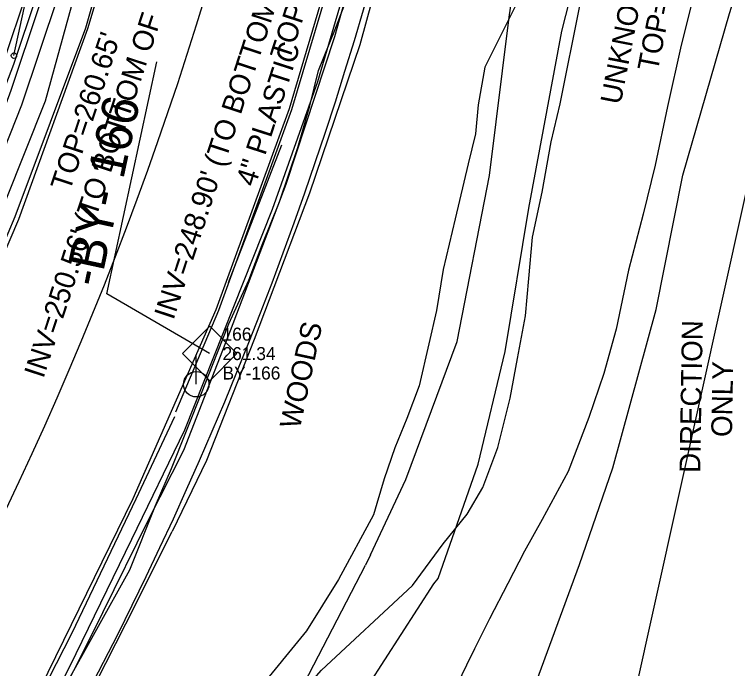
# Model space of a CAD drawing. Extents: x 2100323 to 2109811, y 740376 to 749755.
# Drawn here: x 2105761.6 to 2105901, y 743431.1 to 743557.1 of the extents above; entities that cross this region are included whole.
import ezdxf

# ---------------------------------------------------------------- set-up
doc = ezdxf.new("R2010")
doc.units = 0
for name, color, linetype in [('CTL Supplemental Horizontal and Vertical CELL', 7, 'Continuous'), ('CTL Supplemental Horizontal and Vertical Cogo Comment', 7, 'Continuous'), ('CTL Supplemental Horizontal and Vertical Cogo Elevation', 7, 'Continuous'), ('CTL Supplemental Horizontal and Vertical Cogo Number', 7, 'Continuous'), ('Exist Building', 7, 'Continuous'), ('Exist Horizontal Baseline Alignment Station Label', 7, 'Continuous'), ('Exist Hydro Jurisdictional Stream or Body of Water', 7, 'Continuous'), ('Exist Hydro Stream or Body of Water', 7, 'Continuous'), ('Exist Other Culture Fence Line', 7, 'Continuous'), ('Exist Right of Way Line', 7, 'Continuous'), ('Exist Roads Curbs', 7, 'Continuous'), ('Exist Roads EOP', 7, 'Continuous'), ('Exist Roads EOP Other', 7, 'Continuous'), ('Exist Roads EOT', 7, 'Continuous'), ('Exist Structure Minor Catch Basin Text', 7, 'Continuous'), ('Exist Structure Minor Drop Inlet Top Elevation', 7, 'Continuous'), ('Exist Survey Centerline', 7, 'Continuous'), ('Exist Utilities Gas UG Line SUE LOS B', 7, 'Continuous'), ('Exist Utilities Gas UG Line SUE LOS B Text', 7, 'Continuous'), ('Exist Utilities Power Pole CELL', 7, 'Continuous'), ('Exist Utilities Sanitary Sewer AG Line Invert Elevation', 7, 'Continuous'), ('Exist Utilities Sanitary Sewer UG Line Invert Elevation', 7, 'Continuous'), ('Exist Utilities TV UG Cable SUE LOS C', 7, 'Continuous'), ('Exist Utilities Water Change of Service SUE CELL', 7, 'Continuous'), ('Exist Utilities Water UG Line SUE LOS B', 7, 'Continuous'), ('Exist Vegetation Woods Line', 7, 'Continuous'), ('Exist Vegetation Woods Line Text', 7, 'Continuous')]:
    doc.layers.add(name, color=color, linetype=linetype)

msp = doc.modelspace()

# ---------------------------------------------------------------- linework, layer by layer
at = {"layer": 'CTL Supplemental Horizontal and Vertical CELL'}
msp.add_line((2105799.26, 743491.77), (2105799.26, 743491.77), dxfattribs=at)
msp.add_lwpolyline([(2105794.05, 743491.79), (2105799.29, 743497.03), (2105804.54, 743491.78), (2105799.3, 743486.54)], close=True, dxfattribs=at)
at = {"layer": 'Exist Building'}
msp.add_lwpolyline([(2105872.42, 743386.43), (2105919.43, 743598.14), (2106037.31, 743572.73), (2106025.07, 743517.75), (2105946.14, 743535.32), (2105911.96, 743378.44)], close=True, dxfattribs=at)
at = {"layer": 'Exist Horizontal Baseline Alignment Station Label'}
for p, q in [((2105779.47, 743503.3), (2105789.12, 743547.98)), ((2105799.26, 743491.77), (2105779.47, 743503.3))]:
    msp.add_line(p, q, dxfattribs=at)
at = {"layer": 'Exist Hydro Jurisdictional Stream or Body of Water'}
for points in [[(2105843.31, 743448.46), (2105851.07, 743470.48), (2105856.27, 743492.18), (2105860.84, 743519.76), (2105867.18, 743553.9), (2105875.8, 743587.64), (2105882.61, 743602.42), (2105886.65, 743611.63), (2105892.9, 743625.89), (2105900.26, 743645.84), (2105915.13, 743678.24), (2105920.88, 743714.52), (2105927.91, 743758.33), (2105929.88, 743783.98)], [(2105830.28, 743453), (2105837.1, 743467.51), (2105847, 743494.1), (2105853.26, 743526.05), (2105857.05, 743556.6), (2105861.95, 743589.7), (2105873.38, 743606.07), (2105875.08, 743616.77), (2105882.78, 743629.28), (2105894.19, 743648.22), (2105901.99, 743681.75), (2105910.03, 743715.78), (2105913.26, 743755.46), (2105913.66, 743782.55)], [(2105733.68, 743312), (2105736.4, 743313.02), (2105738.91, 743315.78), (2105748.92, 743334.23), (2105763.85, 743360.64), (2105786.14, 743382.97), (2105800.75, 743399.41), (2105815.72, 743424.73), (2105829.32, 743451.03)], [(2105754.48, 743301.36), (2105760.36, 743326.47), (2105775.24, 743351.26), (2105791.89, 743376.65), (2105811.07, 743396.06), (2105823.6, 743418.1), (2105842.5, 743447.39)]]:
    msp.add_lwpolyline(points, dxfattribs=at)
at = {"layer": 'Exist Hydro Stream or Body of Water'}
for p, q in [((2105830.28, 743453), (2105829.32, 743451.03)), ((2105842.5, 743447.39), (2105843.31, 743448.46))]:
    msp.add_line(p, q, dxfattribs=at)
at = {"layer": 'Exist Other Culture Fence Line'}
msp.add_lwpolyline([(2105825.02, 743844.16), (2105812.35, 743853.5), (2105806.02, 743811.85), (2105797.69, 743762.58), (2105809.94, 743760.88), (2105801.85, 743715.63), (2105792.6, 743664.97), (2105785.48, 743621.44), (2105779.22, 743594.57), (2105770, 743560.58), (2105763, 743539.63), (2105748.32, 743502.74), (2105738.87, 743481.38)], dxfattribs=at)
at = {"layer": 'Exist Right of Way Line'}
for radius in [655.05, 715.05]:
    msp.add_arc((2105142.63, 743758.68), radius, 318.49187, 350.14936, dxfattribs=at)
at = {"layer": 'Exist Roads Curbs'}
msp.add_line((2105802.89, 743505.45), (2105813.18, 743532.01), dxfattribs=at)
for points in [[(2105820.89, 743850.11), (2105816.75, 743852.98), (2105812.66, 743854.57), (2105809.33, 743855.17), (2105804.36, 743824.23), (2105794.2, 743763.04), (2105794.35, 743761.25), (2105795.46, 743760.01), (2105797.18, 743759.22), (2105798.74, 743758.99), (2105805.07, 743758.09), (2105797.6, 743714.74), (2105788.75, 743664.31), (2105784.1, 743636.48), (2105780.3, 743616.02), (2105775.84, 743595.77), (2105770.14, 743573.38), (2105761.46, 743547.47), (2105748.16, 743512.77), (2105735.75, 743484.71)], [(2105831.83, 743600.69), (2105827.46, 743580.33), (2105815.06, 743538.71), (2105800.99, 743500.05), (2105792.68, 743480.47)], [(2105786.1, 743592.23), (2105775.35, 743554.48), (2105761.7, 743518.09), (2105746.79, 743482.77), (2105734.9, 743457.99), (2105722.98, 743435.13), (2105713.26, 743418.01), (2105711.14, 743415.9), (2105709.15, 743414.63), (2105706.45, 743413.16), (2105702.35, 743411.95), (2105697.71, 743411.47), (2105694.61, 743411.57), (2105692.08, 743412.26), (2105689.69, 743413.03)], [(2105792.5, 743479.6), (2105785.07, 743463.69), (2105772.7, 743437.89), (2105759.05, 743411.12), (2105745.45, 743387.74)]]:
    msp.add_lwpolyline(points, dxfattribs=at)
at = {"layer": 'Exist Roads EOP'}
for points in [[(2105747.46, 743482.53), (2105762.47, 743517.67), (2105775.81, 743554.4), (2105785.69, 743587.39), (2105794.46, 743629.96), (2105801.71, 743670.8), (2105808.59, 743712.31), (2105814.75, 743747.16), (2105822.31, 743791.07), (2105829.42, 743831.49), (2105840.27, 743882.59), (2105852.51, 743924.62), (2105866.58, 743964.59), (2105880.83, 744005.44), (2105894.03, 744043.32)], [(2105708.75, 743319.01), (2105707.5, 743330.32), (2105710.59, 743338.1), (2105728.64, 743363.32), (2105744.69, 743387.84), (2105765.19, 743424.35), (2105784.52, 743463.82), (2105800.51, 743500.27), (2105814.64, 743538.96), (2105826.93, 743580.4), (2105835.63, 743622.15), (2105842.39, 743662.23), (2105850.02, 743705.68), (2105856.95, 743746.61), (2105863.59, 743784.03), (2105869.91, 743823.04), (2105879.9, 743871.13), (2105891.92, 743910.15), (2105905.69, 743949.42), (2105919.75, 743989.48), (2105933.2, 744028.4)]]:
    msp.add_lwpolyline(points, dxfattribs=at)
at = {"layer": 'Exist Roads EOP Other'}
for points in [[(2105822.06, 743851.73), (2105817.69, 743854.76), (2105813.2, 743856.51), (2105807.68, 743857.5), (2105802.38, 743824.55), (2105792.19, 743763.12), (2105792.42, 743760.42), (2105794.24, 743758.36), (2105796.61, 743757.28), (2105798.46, 743757.01), (2105802.75, 743756.4), (2105795.63, 743715.08), (2105786.77, 743664.65), (2105782.13, 743636.83), (2105778.34, 743616.42), (2105773.9, 743596.23), (2105768.22, 743573.95), (2105759.58, 743548.15), (2105746.31, 743513.53), (2105733.92, 743485.52)], [(2105787.49, 743459.74), (2105794.27, 743473.15), (2105803.27, 743496.19), (2105814.02, 743524.44), (2105823.42, 743552.84), (2105831.42, 743581.57), (2105838.6, 743615.87), (2105844.62, 743650.28), (2105850.52, 743685.02)], [(2105855.47, 743684.06), (2105849.59, 743649.28), (2105846.3, 743629.39), (2105852.27, 743624.92), (2105852.23, 743620.18), (2105843.82, 743616.36), (2105836.29, 743580.59), (2105828.26, 743551.27), (2105818.54, 743522.69), (2105807.83, 743494.47), (2105798.7, 743471.2), (2105792.06, 743457.5)], [(2105778.66, 743441.9), (2105767.4, 743419.41), (2105755.38, 743397.62), (2105739.63, 743372.21), (2105725.58, 743351.31), (2105707.79, 743327.23)], [(2105709.1, 743320.94), (2105729.63, 743348.39), (2105743.79, 743369.53), (2105759.49, 743395), (2105771.61, 743417.11), (2105783.11, 743439.7)]]:
    msp.add_lwpolyline(points, dxfattribs=at)
at = {"layer": 'Exist Roads EOT'}
for p, q in [((2105778.66, 743441.9), (2105787.49, 743459.74)), ((2105783.11, 743439.7), (2105792.06, 743457.5))]:
    msp.add_line(p, q, dxfattribs=at)
at = {"layer": 'Exist Survey Centerline'}
msp.add_arc((2105142.63, 743758.68), 685.05, 318.49187, 350.14936, dxfattribs=at)
at = {"layer": 'Exist Utilities Gas UG Line SUE LOS B'}
for points in [[(2105637.76, 743237.29), (2105655.2, 743258.55), (2105663.11, 743267.38), (2105671.15, 743272.86), (2105684.15, 743289.34), (2105692.43, 743305.16), (2105701.77, 743320.11), (2105709.45, 743330.22), (2105721.09, 743346.34), (2105732.81, 743363.21), (2105746.84, 743384.78), (2105760.23, 743407.86), (2105772.32, 743431.51), (2105784.3, 743456.02), (2105794.48, 743477.08), (2105811.39, 743519.6), (2105820.13, 743544.18), (2105827.43, 743569.09), (2105834.93, 743601.88), (2105838.25, 743619.4)], [(2105856.13, 743417.74), (2105861.19, 743425.64), (2105870.56, 743451.14), (2105877, 743469.75), (2105885.35, 743500.27), (2105890.49, 743526.16), (2105899.49, 743557.31), (2105911.04, 743593.74), (2105914.15, 743601.68), (2105917.84, 743605.44), (2105922.89, 743608.57), (2105925.98, 743602.76), (2105925.9, 743596.53)]]:
    msp.add_lwpolyline(points, dxfattribs=at)
at = {"layer": 'Exist Utilities Power Pole CELL'}
for q in [(2105796.69, 743491.49), (2105796.69, 743485.86)]:
    msp.add_line((2105796.69, 743485.86), q, dxfattribs=at)
msp.add_circle((2105796.69, 743485.86), 2.45, dxfattribs=at)
at = {"layer": 'Exist Utilities TV UG Cable SUE LOS C'}
msp.add_lwpolyline([(2105601.85, 743280.46), (2105666.87, 743355.69), (2105683.25, 743378.36), (2105710.81, 743419.69), (2105744.72, 743483.11), (2105767.64, 743540.44), (2105786.87, 743610.2), (2105798.32, 743669.62), (2105823.37, 743814.99), (2105837, 743882.25)], dxfattribs=at)
at = {"layer": 'Exist Utilities Water Change of Service SUE CELL'}
msp.add_circle((2105761.55, 743549.17), 0.517, dxfattribs=at)
at = {"layer": 'Exist Utilities Water UG Line SUE LOS B'}
msp.add_line((2105761.55, 743549.17), (2105790.04, 743681.27), dxfattribs=at)
at = {"layer": 'Exist Vegetation Woods Line'}
for points in [[(2105894.67, 743569.08), (2105890.21, 743551.19), (2105887.53, 743539.39), (2105885.17, 743528.06), (2105882.86, 743518.63), (2105880.06, 743507.81), (2105877.62, 743496.46), (2105875.3, 743487.95), (2105872.41, 743479.44), (2105868.39, 743469.04), (2105863.37, 743459.83), (2105859.98, 743453.71), (2105856.75, 743447.44), (2105853.23, 743440.66), (2105850.36, 743434.86), (2105848.78, 743431.76)], [(2105783.88, 743450.13), (2105788.85, 743462.49), (2105791.91, 743469.66), (2105797.85, 743484.47), (2105799.81, 743489.53), (2105802.98, 743497.49), (2105806.81, 743505.89), (2105809.42, 743512.74), (2105812.72, 743521.01), (2105816.29, 743531.46), (2105818.6, 743539.5), (2105820.25, 743546.3), (2105823.42, 743554.07), (2105826.36, 743561.84)], [(2105858.59, 743559.41), (2105852.3, 743546.93), (2105851.07, 743539.71), (2105850.52, 743534.08), (2105849.12, 743528.34), (2105846.63, 743517.73), (2105844.3, 743507.96), (2105843.01, 743500.07), (2105841.56, 743493.65), (2105839.7, 743485.56), (2105837.27, 743479.29), (2105834.96, 743473.58), (2105832.94, 743467.65), (2105831.49, 743462.88), (2105830.84, 743460.68)], [(2105838.4, 743447.09), (2105844.31, 743455.14), (2105848.95, 743460.83), (2105851.92, 743465.96), (2105854.82, 743473.67), (2105857.21, 743483.16), (2105858.63, 743490.8), (2105860.14, 743499.04), (2105860.83, 743506.25), (2105861.55, 743514.19), (2105863.41, 743522.9), (2105865.11, 743532.56), (2105866.85, 743539.87), (2105870.63, 743558.77)], [(2105830.84, 743460.68), (2105824.11, 743448.25), (2105817.92, 743438.32), (2105808.42, 743426.75), (2105798.82, 743413.69), (2105791.8, 743401.56), (2105784.74, 743389.98), (2105776.91, 743376.3), (2105769.35, 743362.56), (2105758.86, 743345.07)], [(2105756.93, 743406.49), (2105765.01, 743417.95), (2105771.16, 743427.27), (2105783.88, 743450.13)], [(2105758.47, 743324.36), (2105762.44, 743335.58), (2105765.73, 743345.94), (2105769.97, 743354.44), (2105777.66, 743366.44), (2105782.86, 743374.28), (2105788.61, 743382.02), (2105793.79, 743391.15), (2105797.7, 743398.51), (2105801.98, 743406.42), (2105807.54, 743414.35), (2105814.06, 743423.02), (2105820.87, 743430.78), (2105838.4, 743447.09)], [(2105848.78, 743431.76), (2105842.47, 743418.71), (2105836.25, 743404.9), (2105833.09, 743395.03), (2105829.43, 743385.17), (2105824, 743374.39), (2105818.08, 743367), (2105809.79, 743359.22), (2105801.58, 743351.43), (2105794.82, 743343.51), (2105789.7, 743337.04), (2105781.52, 743320.21), (2105770.08, 743302.99), (2105764.37, 743294.7), (2105758.87, 743288.47)]]:
    msp.add_lwpolyline(points, dxfattribs=at)

# ---------------------------------------------------------------- texts
at = {"layer": 'CTL Supplemental Horizontal and Vertical Cogo Comment'}
msp.add_text('BY-166', height=2.5, dxfattribs=at).set_placement((2105801.76, 743486.77))
at = {"layer": 'CTL Supplemental Horizontal and Vertical Cogo Elevation'}
msp.add_text('261.34', height=2.5, dxfattribs=at).set_placement((2105801.76, 743490.52))
at = {"layer": 'CTL Supplemental Horizontal and Vertical Cogo Number'}
msp.add_text('166', height=2.5, dxfattribs=at).set_placement((2105801.76, 743494.27))
at = {"layer": 'Exist Horizontal Baseline Alignment Station Label'}
msp.add_text('-BY- 166    ', height=7, rotation=77.8136, dxfattribs=at).set_placement((2105778.11, 743504.35))
at = {"layer": 'Exist Structure Minor Catch Basin Text'}
for s, p in [("INV=248.90' (TO BOTTOM OF CB)", (2105792.29, 743498.1)), ("INV=250.56' (TO BOTTOM OF CB)", (2105767.22, 743486.83))]:
    msp.add_text(s, height=4, rotation=71.8499, dxfattribs=at).set_placement(p)
at = {"layer": 'Exist Structure Minor Drop Inlet Top Elevation'}
for s, p in [("TOP=260.46'", (2105814.63, 743548.04)), ("TOP=260.48'", (2105753.15, 743539.06)), ("TOP=260.65'", (2105772.32, 743522.88))]:
    msp.add_text(s, height=4, rotation=71.8499, dxfattribs=at).set_placement(p)
at = {"layer": 'Exist Utilities Gas UG Line SUE LOS B Text'}
msp.add_text('4" PLASTIC', height=4, rotation=72.1616, dxfattribs=at).set_placement((2105808.03, 743523.74))
at = {"layer": 'Exist Utilities Sanitary Sewer AG Line Invert Elevation'}
for s, p in [('UNKNOWN UTILITY', (2105878.49, 743539.59)), ("TOP=252.60'", (2105885.65, 743545.95))]:
    msp.add_text(s, height=4, rotation=78.9159, dxfattribs=at).set_placement(p)
at = {"layer": 'Exist Utilities Sanitary Sewer UG Line Invert Elevation'}
for s, p in [('DIRECTION', (2105893.85, 743468.75)), ('ONLY', (2105899.97, 743475.67))]:
    msp.add_text(s, height=4, rotation=89.0222, dxfattribs=at).set_placement(p)
at = {"layer": 'Exist Vegetation Woods Line Text'}
msp.add_text('WOODS', height=4, rotation=77.8136, dxfattribs=at).set_placement((2105816.65, 743477.06))

doc.saveas('drawing.dxf')
